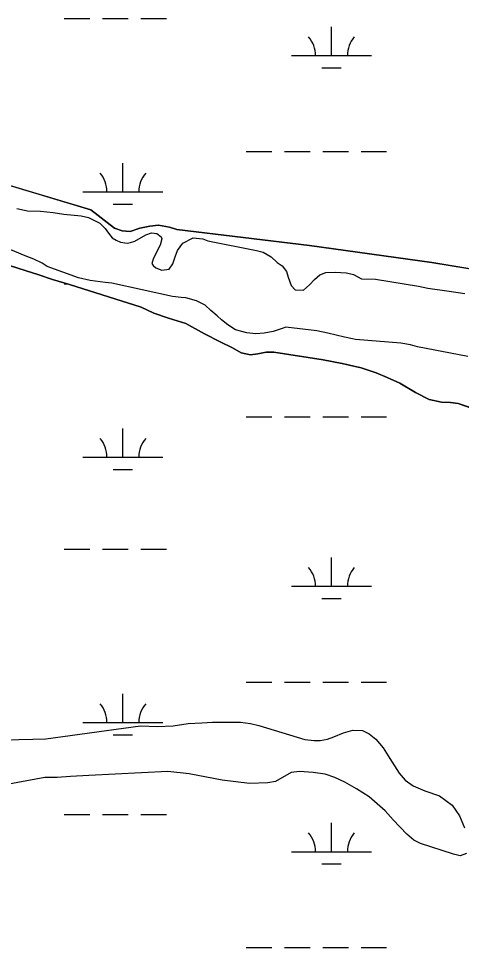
# Model space of a CAD drawing. Extents: x 3161564 to 3199464, y 849354 to 874788.
# Drawn here: x 3185296 to 3185851, y 856719 to 857884 of the extents above; entities that cross this region are included whole.
import ezdxf

# ---------------------------------------------------------------- set-up
doc = ezdxf.new("R2010")
doc.units = 0
for name, color, linetype in [('V-SITE-VEGE', 7, 'Continuous'), ('V-TOPO-SHOR', 7, 'Continuous'), ('V-WETL-SWMP', 7, 'Continuous')]:
    doc.layers.add(name, color=color, linetype=linetype)

msp = doc.modelspace()

# ---------------------------------------------------------------- linework, layer by layer
at = {"layer": 'V-SITE-VEGE'}
for points in [[(3185293.4, 857645.8), (3185307.1, 857642.9), (3185323.1, 857642.5), (3185339.1, 857640.6), (3185352.6, 857638.6), (3185374.1, 857636.4), (3185383.4, 857634.2), (3185390.1, 857631.2), (3185397.6, 857627.3), (3185404.5, 857620.8), (3185408.3, 857614.7), (3185413.2, 857609.1), (3185418.3, 857606), (3185423.5, 857603.4), (3185431.8, 857602.2), (3185436, 857602.9), (3185441.3, 857604.8), (3185455.2, 857612.8), (3185462.5, 857615.2), (3185468.9, 857614.4), (3185474.4, 857610.3), (3185475.4, 857607.5), (3185473.3, 857599.9), (3185464.9, 857583.3), (3185462.8, 857576.7), (3185464.5, 857574.3), (3185467.8, 857571.5), (3185475.3, 857568.4), (3185484.4, 857569.8), (3185489.3, 857576.4), (3185492, 857585), (3185494.9, 857593.2), (3185501.7, 857602.2), (3185514.5, 857608.8), (3185526.6, 857607.6), (3185532.8, 857605.3), (3185593.8, 857593.2), (3185602.5, 857591.1), (3185612.2, 857585.2), (3185619.9, 857578), (3185626, 857573.8), (3185631.4, 857566.8), (3185633.6, 857559.6), (3185637.4, 857549.2), (3185642.5, 857543.7), (3185652.7, 857543.5), (3185660.6, 857549.9), (3185666.6, 857556.5), (3185673.4, 857562.7), (3185680.9, 857565.5), (3185692.7, 857566), (3185706.7, 857565.1), (3185715.4, 857562.8), (3185725.5, 857557.7), (3185743.2, 857556.9), (3185796.9, 857548.3), (3185808.8, 857545.9), (3185835.3, 857542.2), (3185855.2, 857539.1)], [(3185858.8, 857460.1), (3185795.8, 857472.4), (3185787.1, 857474.9), (3185774.9, 857476.8), (3185718.2, 857481.6), (3185714.1, 857482.3), (3185704.4, 857484.4), (3185683.4, 857489.3), (3185669.5, 857492.2), (3185630.9, 857497), (3185626.1, 857495.3), (3185614.9, 857491.6), (3185603.6, 857489.4), (3185593.1, 857488.7), (3185581.9, 857489.7), (3185567.6, 857493.7), (3185557.9, 857499.9), (3185550.1, 857505.9), (3185544.5, 857511.3), (3185536.7, 857517.7), (3185529.8, 857524.3), (3185518.7, 857530.1), (3185505.4, 857533.6), (3185499.4, 857534.1), (3185488.9, 857535.3), (3185412.5, 857552.2), (3185404.2, 857553), (3185385.6, 857555.3), (3185370.9, 857558.7), (3185331.7, 857572.9), (3185325.2, 857577.3), (3185315.1, 857582.1), (3185303.9, 857586.3), (3185243.7, 857611.3)], [(3185277.3, 856979.1), (3185296.3, 856980), (3185313.8, 856980.5), (3185330.1, 856980.7), (3185448.7, 856996.9), (3185469.9, 856996.3), (3185489.6, 856997.1), (3185508.4, 857000.1), (3185525.4, 857000.8), (3185538.8, 857001.6), (3185573.8, 857001.6), (3185586.3, 857000), (3185597, 856997.7), (3185654.4, 856980), (3185666.4, 856978.8), (3185673.8, 856978.9), (3185683.1, 856980.4), (3185691, 856983.4), (3185703, 856988.4), (3185714.7, 856991.6), (3185726.9, 856991.2), (3185735.4, 856986.9), (3185743.4, 856980.4), (3185752.8, 856969.4), (3185761.3, 856956.3), (3185772.6, 856937.6), (3185780.4, 856929.1), (3185790.4, 856921.9), (3185805, 856915.6), (3185823.3, 856909.5), (3185839.1, 856897.8), (3185848.5, 856884.4), (3185854.5, 856869.3)], [(3185857.3, 856837), (3185849.2, 856834.1), (3185840.9, 856836), (3185799.4, 856849.6), (3185791, 856853.7), (3185782.2, 856861.3), (3185765.1, 856879.2), (3185755.4, 856890.7), (3185735.3, 856908), (3185719.5, 856918.3), (3185704.8, 856926.3), (3185692, 856932.1), (3185680, 856936.6), (3185665, 856938.7), (3185647.7, 856939.7), (3185637.3, 856938.4), (3185617.9, 856927.4), (3185608.3, 856925.8), (3185585.2, 856924.8), (3185551.1, 856929.1), (3185509.4, 856936.9), (3185482.9, 856940), (3185383.7, 856934.7), (3185360.9, 856933.7), (3185344, 856932.5), (3185328.6, 856932.3), (3185283.7, 856923.8)]]:
    msp.add_lwpolyline(points, dxfattribs=at)
at = {"layer": 'V-TOPO-SHOR'}
for points in [[(3186091.9, 857534.9), (3186013.9, 857553.8), (3186001.6, 857553.8), (3185980.9, 857557), (3185941.6, 857556.6), (3185813.6, 857578), (3185660.5, 857599.2), (3185494.3, 857619.4), (3185485, 857622.4), (3185471.2, 857624.6), (3185460.1, 857623.5), (3185447.6, 857621), (3185435.8, 857617), (3185425.8, 857617.8), (3185416.1, 857621), (3185406.7, 857628.1), (3185395.7, 857637), (3185386.2, 857644), (3185228.1, 857691.2)], [(3185277.7, 857576.2), (3185321.1, 857562.7), (3185338.4, 857556.7), (3185359.7, 857550.5), (3185449.4, 857521.8), (3185465.4, 857514.5), (3185483.6, 857508.1), (3185505.6, 857501.3), (3185528.7, 857488.4), (3185548.5, 857478.4), (3185563.7, 857471), (3185574.6, 857464.9), (3185586.4, 857462.3), (3185595.7, 857463.4), (3185606.1, 857465.6), (3185615.5, 857465.4), (3185677.4, 857455.8), (3185701.5, 857451.2), (3185725.1, 857446), (3185744, 857439.5)], [(3185744, 857439.5), (3185757.6, 857434), (3185773.6, 857426.7), (3185793.3, 857415), (3185810.5, 857406.3), (3185826, 857402.7), (3185837, 857402.5), (3185846.6, 857401.1), (3185881.5, 857389.2), (3185932.8, 857381.6), (3185949.8, 857377.6), (3185972.4, 857373.5), (3185990.7, 857372.3), (3186000.1, 857374.6), (3186004.9, 857378.1), (3186010.7, 857384.6), (3186017.8, 857389.6), (3186031.2, 857391.1), (3186045.9, 857388.1), (3186059.2, 857382), (3186084.7, 857364.5), (3186095.8, 857359), (3186111.5, 857354.1)]]:
    msp.add_lwpolyline(points, dxfattribs=at)
at = {"layer": 'V-WETL-SWMP'}
for p, q in [((3185353.1, 857883.8), (3185385.1, 857883.8)), ((3185401.1, 857883.8), (3185433.1, 857883.8)), ((3185449.1, 857883.8), (3185481.1, 857883.8)), ((3185688, 857837.4), (3185688, 857873.4)), ((3185638, 857837.4), (3185738, 857837.4)), ((3185676, 857821.9), (3185700, 857821.9)), ((3185581.1, 857717.3), (3185613.1, 857717.3)), ((3185629.1, 857717.3), (3185661.1, 857717.3)), ((3185677.1, 857717.3), (3185709.1, 857717.3)), ((3185725.1, 857717.3), (3185757.1, 857717.3)), ((3185426.5, 857666.6), (3185426.5, 857702.6)), ((3185228.1, 857691.2), (3185386.2, 857644)), ((3185376.5, 857666.6), (3185476.5, 857666.6)), ((3185414.5, 857651.1), (3185438.5, 857651.1)), ((3185386.2, 857644), (3185395.7, 857637)), ((3185395.7, 857637), (3185406.7, 857628.1)), ((3185406.7, 857628.1), (3185416.1, 857621)), ((3185416.1, 857621), (3185425.8, 857617.8)), ((3185425.8, 857617.8), (3185435.8, 857617)), ((3185435.8, 857617), (3185447.6, 857621)), ((3185447.6, 857621), (3185460.1, 857623.5)), ((3185460.1, 857623.5), (3185471.2, 857624.6)), ((3185471.2, 857624.6), (3185485, 857622.4)), ((3185485, 857622.4), (3185494.3, 857619.4)), ((3185494.3, 857619.4), (3185660.5, 857599.2)), ((3185660.5, 857599.2), (3185813.6, 857578)), ((3185321.1, 857562.7), (3185277.7, 857576.2)), ((3185813.6, 857578), (3185941.6, 857556.6)), ((3185338.4, 857556.7), (3185321.1, 857562.7)), ((3185359.7, 857550.5), (3185338.4, 857556.7)), ((3185353.1, 857551.1), (3185357.5, 857551.1)), ((3185449.4, 857521.8), (3185359.7, 857550.5)), ((3185465.4, 857514.5), (3185449.4, 857521.8)), ((3185483.6, 857508.1), (3185465.4, 857514.5)), ((3185505.6, 857501.3), (3185483.6, 857508.1)), ((3185528.7, 857488.4), (3185505.6, 857501.3)), ((3185548.5, 857478.4), (3185528.7, 857488.4)), ((3185563.7, 857471), (3185548.5, 857478.4)), ((3185574.6, 857464.9), (3185563.7, 857471)), ((3185586.4, 857462.3), (3185574.6, 857464.9)), ((3185606.1, 857465.6), (3185595.7, 857463.4)), ((3185615.5, 857465.4), (3185606.1, 857465.6)), ((3185677.4, 857455.8), (3185615.5, 857465.4)), ((3185595.7, 857463.4), (3185586.4, 857462.3)), ((3185701.5, 857451.2), (3185677.4, 857455.8)), ((3185725.1, 857446), (3185701.5, 857451.2)), ((3185744, 857439.5), (3185725.1, 857446)), ((3185757.6, 857434), (3185744, 857439.5)), ((3185773.6, 857426.7), (3185757.6, 857434)), ((3185793.3, 857415), (3185773.6, 857426.7)), ((3185810.5, 857406.3), (3185793.3, 857415)), ((3185826, 857402.7), (3185810.5, 857406.3)), ((3185837, 857402.5), (3185826, 857402.7)), ((3185846.6, 857401.1), (3185837, 857402.5)), ((3185881.5, 857389.2), (3185846.6, 857401.1)), ((3185581.1, 857384.6), (3185613.1, 857384.6)), ((3185629.1, 857384.6), (3185661.1, 857384.6)), ((3185677.1, 857384.6), (3185709.1, 857384.6)), ((3185725.1, 857384.6), (3185757.1, 857384.6)), ((3185426.5, 857333.9), (3185426.5, 857369.9)), ((3185376.5, 857333.9), (3185476.5, 857333.9)), ((3185414.5, 857318.4), (3185438.5, 857318.4)), ((3185353.1, 857218.4), (3185385.1, 857218.4)), ((3185401.1, 857218.4), (3185433.1, 857218.4)), ((3185449.1, 857218.4), (3185481.1, 857218.4)), ((3185688, 857172), (3185688, 857208)), ((3185638, 857172), (3185738, 857172)), ((3185676, 857156.6), (3185700, 857156.6)), ((3185581.1, 857051.9), (3185613.1, 857051.9)), ((3185629.1, 857051.9), (3185661.1, 857051.9)), ((3185677.1, 857051.9), (3185709.1, 857051.9)), ((3185725.1, 857051.9), (3185757.1, 857051.9)), ((3185426.5, 857001.2), (3185426.5, 857037.2)), ((3185376.5, 857001.2), (3185476.5, 857001.2)), ((3185414.5, 856985.8), (3185438.5, 856985.8)), ((3185353.1, 856885.8), (3185385.1, 856885.8)), ((3185401.1, 856885.8), (3185433.1, 856885.8)), ((3185449.1, 856885.8), (3185481.1, 856885.8)), ((3185688, 856839.3), (3185688, 856875.3)), ((3185638, 856839.3), (3185738, 856839.3)), ((3185676, 856823.9), (3185700, 856823.9)), ((3185581.1, 856719.3), (3185613.1, 856719.3)), ((3185629.1, 856719.3), (3185661.1, 856719.3)), ((3185677.1, 856719.3), (3185709.1, 856719.3)), ((3185725.1, 856719.3), (3185757.1, 856719.3))]:
    msp.add_line(p, q, dxfattribs=at)
for centre, start, end in [((3185632.7, 857837.8), 359.2282, 40.7718), ((3185743.2, 857837.8), 139.2282, 180.7718), ((3185371.3, 857667), 359.2282, 40.7718), ((3185481.8, 857667), 139.2282, 180.7718), ((3185371.3, 857334.4), 359.2282, 40.7718), ((3185481.8, 857334.4), 139.2282, 180.7718), ((3185632.7, 857172.5), 359.2282, 40.7718), ((3185743.2, 857172.5), 139.2282, 180.7718), ((3185371.3, 857001.7), 359.2282, 40.7718), ((3185481.8, 857001.7), 139.2282, 180.7718), ((3185632.7, 856839.8), 359.2282, 40.7718), ((3185743.2, 856839.8), 139.2282, 180.7718)]:
    msp.add_arc(centre, 35.2, start, end, dxfattribs=at)

doc.saveas('drawing.dxf')
